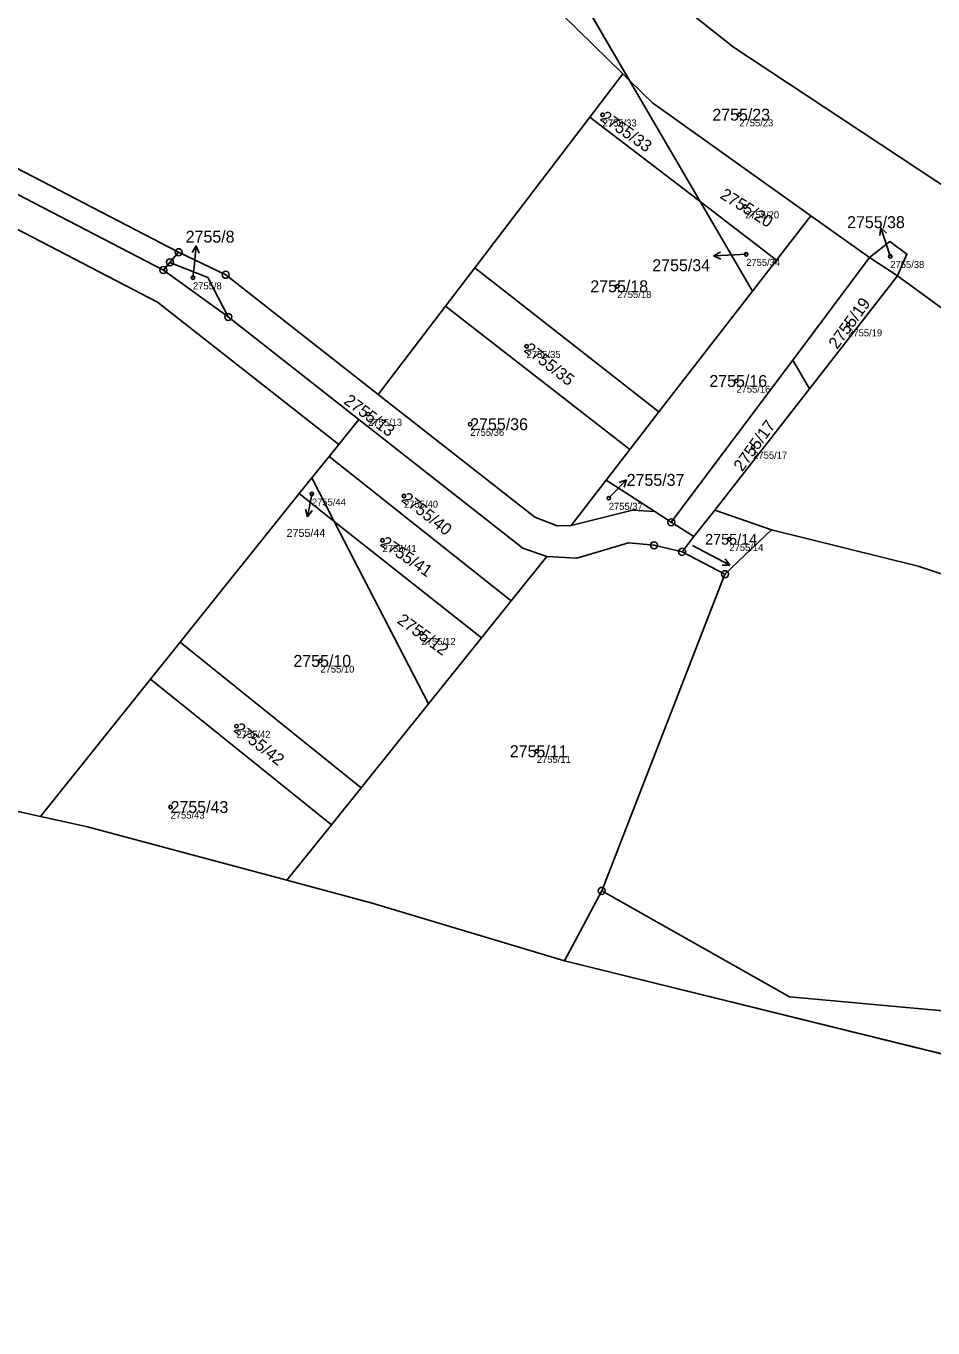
# Model space of a CAD drawing. Extents: x -761891 to -756141, y -1178507 to -1171885.
# Drawn here: x -758131.2 to -758002.2, y -1176448.4 to -1176263 of the extents above; entities that cross this region are included whole.
import ezdxf

# ---------------------------------------------------------------- set-up
doc = ezdxf.new("R2010")
doc.units = 0
for name, color, linetype in [('Definiční body', 7, 'Continuous'), ('Hranice parcel', 7, 'Continuous'), ('Parcelní čísla', 7, 'Continuous'), ('Polygon ku', 7, 'Continuous'), ('Polygon parcely', 7, 'Continuous'), ('Pop  PČ popisy', 7, 'Continuous'), ('Značky bodu BP', 7, 'Continuous'), ('Značky kultur', 7, 'Continuous')]:
    doc.layers.add(name, color=color, linetype=linetype)

msp = doc.modelspace()

# ---------------------------------------------------------------- linework, layer by layer
at = {"layer": 'Definiční body'}
for centre in [(-758049.19, -1176275.67), (-758029.74, -1176275.65), (-758028.91, -1176288.75), (-758028.76, -1176295.52), (-758008.25, -1176295.82), (-758107.49, -1176298.85), (-758047.1, -1176300.08), (-758014.25, -1176305.55), (-758060.01, -1176308.62), (-758030.16, -1176313.56), (-758082.57, -1176318.29), (-758068.04, -1176319.71), (-758027.76, -1176322.97), (-758090.57, -1176329.64), (-758077.45, -1176329.93), (-758048.32, -1176330.24), (-758080.51, -1176336.25), (-758031.15, -1176336.1), (-758074.96, -1176349.49), (-758089.36, -1176353.41), (-758101.3, -1176362.7), (-758058.56, -1176366.27), (-758110.68, -1176374.21)]:
    msp.add_circle(centre, 0.25, dxfattribs=at)
at = {"layer": 'Hranice parcel'}
for p, q in [((-758045.36, -1176270.76), (-758063.45, -1176239.75)), ((-758051, -1176275.98), (-758046.31, -1176269.84)), ((-758046.31, -1176269.84), (-758045.36, -1176270.76)), ((-758045.36, -1176270.76), (-758035.3, -1176288.02)), ((-758067.36, -1176297.43), (-758051, -1176275.98)), ((-758035.3, -1176288.02), (-758051, -1176275.98)), ((-758027.87, -1176300.76), (-758035.3, -1176288.02)), ((-758035.3, -1176288.02), (-758024.45, -1176296.34)), ((-758019.57, -1176290.03), (-758024.45, -1176296.34)), ((-758011.2, -1176296), (-758019.57, -1176290.03)), ((-758109.54, -1176295.23), (-758110.77, -1176296.67)), ((-758110.77, -1176296.67), (-758111.71, -1176297.76)), ((-758071.54, -1176302.9), (-758067.36, -1176297.43)), ((-758067.36, -1176297.43), (-758041.17, -1176317.95)), ((-758024.45, -1176296.34), (-758027.87, -1176300.76)), ((-758011.2, -1176296), (-758022.13, -1176310.6)), ((-758007.21, -1176298.61), (-758011.2, -1176296)), ((-758102.47, -1176304.44), (-758111.71, -1176297.76)), ((-758019.76, -1176314.67), (-758007.21, -1176298.61)), ((-758041.17, -1176317.95), (-758027.87, -1176300.76)), ((-758081.12, -1176315.46), (-758071.54, -1176302.9)), ((-758071.54, -1176302.9), (-758045.33, -1176323.33)), ((-758102.47, -1176304.44), (-758083.9, -1176319.03)), ((-758022.13, -1176310.6), (-758039.42, -1176333.68)), ((-758019.76, -1176314.67), (-758022.13, -1176310.6)), ((-758033.24, -1176331.95), (-758019.76, -1176314.67)), ((-758041.17, -1176317.95), (-758045.33, -1176323.33)), ((-758086.75, -1176322.58), (-758083.9, -1176319.03)), ((-758088.13, -1176324.3), (-758086.75, -1176322.58)), ((-758045.33, -1176323.33), (-758048.7, -1176327.69)), ((-758090.59, -1176327.37), (-758088.13, -1176324.3)), ((-758088.13, -1176324.3), (-758062.19, -1176344.84)), ((-758092.38, -1176329.6), (-758090.59, -1176327.37)), ((-758090.59, -1176327.37), (-758087.39, -1176333.56)), ((-758053.68, -1176334.12), (-758048.7, -1176327.69)), ((-758048.7, -1176327.69), (-758041.75, -1176332.15)), ((-758109.31, -1176350.72), (-758092.38, -1176329.6)), ((-758087.39, -1176333.56), (-758092.38, -1176329.6)), ((-758039.42, -1176333.68), (-758041.75, -1176332.15)), ((-758036.19, -1176335.72), (-758033.24, -1176331.95)), ((-758033.24, -1176331.95), (-758025.14, -1176334.77)), ((-758087.39, -1176333.56), (-758073.95, -1176359.5)), ((-758066.44, -1176350.14), (-758087.39, -1176333.56)), ((-758039.42, -1176333.68), (-758036.19, -1176335.72)), ((-758025.14, -1176334.77), (-758031.79, -1176341.07)), ((-758037.88, -1176337.88), (-758036.19, -1176335.72)), ((-758031.79, -1176341.07), (-758037.88, -1176337.88)), ((-758057.15, -1176338.56), (-758062.19, -1176344.84)), ((-758031.79, -1176341.07), (-758049.32, -1176386.14)), ((-758062.19, -1176344.84), (-758066.44, -1176350.14)), ((-758113.56, -1176356.03), (-758109.31, -1176350.72)), ((-758109.31, -1176350.72), (-758083.55, -1176371.46)), ((-758073.95, -1176359.5), (-758066.44, -1176350.14)), ((-758129.21, -1176375.55), (-758113.56, -1176356.03)), ((-758113.56, -1176356.03), (-758087.8, -1176376.76)), ((-758073.95, -1176359.5), (-758083.55, -1176371.46)), ((-758083.55, -1176371.46), (-758087.8, -1176376.76)), ((-758122.49, -1176377.03), (-758129.21, -1176375.55)), ((-758094.12, -1176384.64), (-758122.49, -1176377.03)), ((-758087.8, -1176376.76), (-758094.12, -1176384.64)), ((-758094.12, -1176384.64), (-758081.98, -1176387.9)), ((-758049.32, -1176386.14), (-758054.62, -1176396.11)), ((-758081.98, -1176387.9), (-758054.62, -1176396.11)), ((-758054.62, -1176396.11), (-757986.44, -1176412.93))]:
    msp.add_line(p, q, dxfattribs=at)
for points in [[(-758046.31, -1176269.84), (-758054.83, -1176261.51), (-758062.21, -1176247.8), (-758063.45, -1176239.75)], [(-757999.13, -1176286.8), (-758030.56, -1176266.02), (-758039.45, -1176258.98), (-758044.61, -1176251.32)], [(-758196.15, -1176267.6), (-758166.19, -1176271.21), (-758137.63, -1176280.65), (-758109.54, -1176295.23)], [(-758111.71, -1176297.76), (-758139.98, -1176283.11), (-758169.4, -1176273.98), (-758196.14, -1176271.62)], [(-758045.36, -1176270.76), (-758042.1, -1176273.95), (-758019.57, -1176290.03)], [(-758195.88, -1176276.76), (-758167.83, -1176279.24), (-758141.07, -1176287.54), (-758112.52, -1176302.34), (-758086.75, -1176322.58)], [(-758011.2, -1176296), (-758008.31, -1176293.72), (-758005.89, -1176295.49), (-758007.21, -1176298.61)], [(-758109.54, -1176295.23), (-758102.83, -1176298.44), (-758081.12, -1176315.46)], [(-758110.77, -1176296.67), (-758105.38, -1176298.82), (-758102.47, -1176304.44)], [(-757956.41, -1176335.98), (-757963.57, -1176330.46), (-758007.21, -1176298.61)], [(-758053.68, -1176334.12), (-758055.64, -1176334.16), (-758058.83, -1176332.93), (-758081.12, -1176315.46)], [(-758083.9, -1176319.03), (-758060.57, -1176337.35), (-758057.15, -1176338.56)], [(-758041.75, -1176332.15), (-758044.96, -1176331.94), (-758053.68, -1176334.12)], [(-757982.09, -1176347.3), (-758004.28, -1176339.94), (-758025.14, -1176334.77)], [(-758057.15, -1176338.56), (-758052.88, -1176338.78), (-758045.53, -1176336.58), (-758041.87, -1176336.95), (-758037.88, -1176337.88)], [(-757942.93, -1176360.28), (-757936.47, -1176371.96), (-757941.67, -1176389), (-757955.95, -1176407.32), (-758022.6, -1176401.24), (-758049.32, -1176386.14)], [(-758147.43, -1176372.23), (-758139.01, -1176373.38), (-758129.21, -1176375.55)]]:
    msp.add_lwpolyline(points, dxfattribs=at)
at = {"layer": 'Polygon ku'}
msp.add_lwpolyline([(-758194.28, -1176258.66), (-758196.97, -1176265.1), (-758199.42, -1176272.21), (-758198.5, -1176296.77), (-758198.1, -1176307.37), (-758197.78, -1176337.73), (-758197.48, -1176365.4), (-758195.49, -1176365.67), (-758167.86, -1176369.44), (-758147.43, -1176372.23), (-758139.01, -1176373.38), (-758129.21, -1176375.55), (-758122.49, -1176377.03), (-758094.12, -1176384.64), (-758081.98, -1176387.9), (-758054.62, -1176396.11), (-757986.44, -1176412.93), (-757958.14, -1176422.7), (-757949.57, -1176426.88), (-757936.52, -1176434.22), (-757914.02, -1176448.37)], dxfattribs=at)
at = {"layer": 'Polygon parcely'}
for points in [[(-758046.31, -1176269.84), (-758054.83, -1176261.51), (-758062.21, -1176247.8), (-758063.45, -1176239.75), (-758126.44, -1176127.04), (-758144.22, -1176162.1), (-758158.87, -1176188.88), (-758167.82, -1176205.49), (-758183.4, -1176235.5), (-758194.28, -1176258.66), (-758196.15, -1176267.6), (-758166.19, -1176271.21), (-758137.63, -1176280.65), (-758109.54, -1176295.23), (-758102.83, -1176298.44), (-758081.12, -1176315.46), (-758071.54, -1176302.9), (-758067.36, -1176297.43), (-758051, -1176275.98)], [(-758040.23, -1176239.15), (-758044.61, -1176251.32), (-758039.45, -1176258.98), (-758030.56, -1176266.02), (-757999.13, -1176286.8), (-757995.66, -1176285.88), (-757987.56, -1176276.65), (-757983.43, -1176269.55), (-758016.63, -1176212.37)], [(-758045.36, -1176270.76), (-758063.45, -1176239.75), (-758062.21, -1176247.8), (-758054.83, -1176261.51), (-758046.31, -1176269.84)], [(-758109.54, -1176295.23), (-758137.63, -1176280.65), (-758166.19, -1176271.21), (-758196.15, -1176267.6), (-758196.14, -1176271.62), (-758169.4, -1176273.98), (-758139.98, -1176283.11), (-758111.71, -1176297.76), (-758110.77, -1176296.67)], [(-758046.31, -1176269.84), (-758051, -1176275.98), (-758035.3, -1176288.02), (-758045.36, -1176270.76)], [(-758083.9, -1176319.03), (-758102.47, -1176304.44), (-758111.71, -1176297.76), (-758139.98, -1176283.11), (-758169.4, -1176273.98), (-758196.14, -1176271.62), (-758195.88, -1176276.76), (-758167.83, -1176279.24), (-758141.07, -1176287.54), (-758112.52, -1176302.34), (-758086.75, -1176322.58)], [(-758035.3, -1176288.02), (-758024.45, -1176296.34), (-758019.57, -1176290.03), (-758042.1, -1176273.95), (-758045.36, -1176270.76)], [(-758092.38, -1176329.6), (-758090.59, -1176327.37), (-758088.13, -1176324.3), (-758086.75, -1176322.58), (-758112.52, -1176302.34), (-758141.07, -1176287.54), (-758167.83, -1176279.24), (-758195.88, -1176276.76), (-758195.65, -1176281.42), (-758196.37, -1176293.31), (-758195.84, -1176296.7), (-758193.75, -1176309.2), (-758192.18, -1176314.96), (-758188.08, -1176326.04), (-758182.07, -1176337.27), (-758175.94, -1176345.91), (-758170.41, -1176352.16), (-758157.62, -1176363.59), (-758147.43, -1176372.23), (-758139.01, -1176373.38), (-758129.21, -1176375.55), (-758113.56, -1176356.03), (-758109.31, -1176350.72)], [(-758027.87, -1176300.76), (-758035.3, -1176288.02), (-758051, -1176275.98), (-758067.36, -1176297.43), (-758041.17, -1176317.95)], [(-758035.3, -1176288.02), (-758027.87, -1176300.76), (-758024.45, -1176296.34)], [(-758027.87, -1176300.76), (-758041.17, -1176317.95), (-758045.33, -1176323.33), (-758048.7, -1176327.69), (-758041.75, -1176332.15), (-758039.42, -1176333.68), (-758022.13, -1176310.6), (-758011.2, -1176296), (-758019.57, -1176290.03), (-758024.45, -1176296.34)], [(-758011.2, -1176296), (-758007.21, -1176298.61), (-758005.89, -1176295.49), (-758008.31, -1176293.72)], [(-758083.9, -1176319.03), (-758060.57, -1176337.35), (-758057.15, -1176338.56), (-758052.88, -1176338.78), (-758045.53, -1176336.58), (-758041.87, -1176336.95), (-758037.88, -1176337.88), (-758036.19, -1176335.72), (-758039.42, -1176333.68), (-758041.75, -1176332.15), (-758044.96, -1176331.94), (-758053.68, -1176334.12), (-758055.64, -1176334.16), (-758058.83, -1176332.93), (-758081.12, -1176315.46), (-758102.83, -1176298.44), (-758109.54, -1176295.23), (-758110.77, -1176296.67), (-758105.38, -1176298.82), (-758102.47, -1176304.44)], [(-758111.71, -1176297.76), (-758102.47, -1176304.44), (-758105.38, -1176298.82), (-758110.77, -1176296.67)], [(-758045.33, -1176323.33), (-758041.17, -1176317.95), (-758067.36, -1176297.43), (-758071.54, -1176302.9)], [(-758007.21, -1176298.61), (-758011.2, -1176296), (-758022.13, -1176310.6), (-758019.76, -1176314.67)], [(-757956.41, -1176335.98), (-757963.57, -1176330.46), (-758007.21, -1176298.61), (-758019.76, -1176314.67), (-758033.24, -1176331.95), (-758025.14, -1176334.77), (-758004.28, -1176339.94), (-757982.09, -1176347.3)], [(-758053.68, -1176334.12), (-758048.7, -1176327.69), (-758045.33, -1176323.33), (-758071.54, -1176302.9), (-758081.12, -1176315.46), (-758058.83, -1176332.93), (-758055.64, -1176334.16)], [(-758033.24, -1176331.95), (-758019.76, -1176314.67), (-758022.13, -1176310.6), (-758039.42, -1176333.68), (-758036.19, -1176335.72)], [(-758062.19, -1176344.84), (-758057.15, -1176338.56), (-758060.57, -1176337.35), (-758083.9, -1176319.03), (-758086.75, -1176322.58), (-758088.13, -1176324.3)], [(-758087.39, -1176333.56), (-758066.44, -1176350.14), (-758062.19, -1176344.84), (-758088.13, -1176324.3), (-758090.59, -1176327.37)], [(-758090.59, -1176327.37), (-758092.38, -1176329.6), (-758087.39, -1176333.56)], [(-758053.68, -1176334.12), (-758044.96, -1176331.94), (-758041.75, -1176332.15), (-758048.7, -1176327.69)], [(-758083.55, -1176371.46), (-758073.95, -1176359.5), (-758087.39, -1176333.56), (-758092.38, -1176329.6), (-758109.31, -1176350.72)], [(-758031.79, -1176341.07), (-758025.14, -1176334.77), (-758033.24, -1176331.95), (-758036.19, -1176335.72), (-758037.88, -1176337.88)], [(-758066.44, -1176350.14), (-758087.39, -1176333.56), (-758073.95, -1176359.5)], [(-757982.09, -1176347.3), (-758004.28, -1176339.94), (-758025.14, -1176334.77), (-758031.79, -1176341.07), (-758049.32, -1176386.14), (-758022.6, -1176401.24), (-757955.95, -1176407.32), (-757941.67, -1176389), (-757936.47, -1176371.96), (-757942.93, -1176360.28)], [(-758057.15, -1176338.56), (-758062.19, -1176344.84), (-758066.44, -1176350.14), (-758073.95, -1176359.5), (-758083.55, -1176371.46), (-758087.8, -1176376.76), (-758094.12, -1176384.64), (-758081.98, -1176387.9), (-758054.62, -1176396.11), (-758049.32, -1176386.14), (-758031.79, -1176341.07), (-758037.88, -1176337.88), (-758041.87, -1176336.95), (-758045.53, -1176336.58), (-758052.88, -1176338.78)], [(-758087.8, -1176376.76), (-758083.55, -1176371.46), (-758109.31, -1176350.72), (-758113.56, -1176356.03)], [(-758094.12, -1176384.64), (-758087.8, -1176376.76), (-758113.56, -1176356.03), (-758129.21, -1176375.55), (-758122.49, -1176377.03)], [(-757930.01, -1176363.02), (-757942.93, -1176360.28), (-757936.47, -1176371.96), (-757941.67, -1176389), (-757955.95, -1176407.32), (-758022.6, -1176401.24), (-758049.32, -1176386.14), (-758054.62, -1176396.11), (-757986.44, -1176412.93), (-757976.36, -1176414.82), (-757965.33, -1176418.77), (-757955.04, -1176422.97), (-757953.14, -1176423.59), (-757935.6, -1176388.95), (-757926.72, -1176368.71)]]:
    msp.add_lwpolyline(points, close=True, dxfattribs=at)
msp.add_lwpolyline([(-758063.45, -1176239.75), (-758045.36, -1176270.76), (-758042.1, -1176273.95), (-758019.57, -1176290.03), (-758011.2, -1176296), (-758008.31, -1176293.72), (-758005.89, -1176295.49), (-758007.21, -1176298.61), (-757963.57, -1176330.46), (-757956.41, -1176335.98), (-757936.21, -1176351.54), (-757949.24, -1176328.88), (-757957.43, -1176322.18), (-757960.53, -1176324.64), (-757981.96, -1176308.24), (-757980.05, -1176304.49), (-757996.7, -1176292.59), (-758000.89, -1176289.34), (-757999.13, -1176286.8), (-758030.56, -1176266.02), (-758039.45, -1176258.98)], dxfattribs=at)
at = {"layer": 'Pop  PČ popisy'}
for p, q in [((-758009.59, -1176291.74), (-758009.75, -1176292.84)), ((-758008.66, -1176294.59), (-758009.59, -1176291.74)), ((-758009.59, -1176291.74), (-758008.8, -1176292.53)), ((-758107.02, -1176294.31), (-758107.62, -1176295.26)), ((-758107.33, -1176297.3), (-758107.02, -1176294.31)), ((-758107.02, -1176294.31), (-758106.62, -1176295.36)), ((-758033.42, -1176295.76), (-758032.44, -1176295.21)), ((-758030.42, -1176295.6), (-758033.42, -1176295.76)), ((-758033.42, -1176295.76), (-758032.39, -1176296.21)), ((-758028.76, -1176295.52), (-758030.42, -1176295.6)), ((-758008.25, -1176295.82), (-758008.66, -1176294.59)), ((-758107.5, -1176298.85), (-758107.33, -1176297.3)), ((-758047.87, -1176329.78), (-758045.79, -1176327.62)), ((-758045.79, -1176327.62), (-758046.84, -1176327.99)), ((-758045.79, -1176327.62), (-758046.12, -1176328.69)), ((-758090.63, -1176329.95), (-758091.2, -1176332.9)), ((-758090.57, -1176329.64), (-758090.63, -1176329.95)), ((-758048.32, -1176330.24), (-758047.87, -1176329.78)), ((-758091.2, -1176332.9), (-758091.5, -1176331.82)), ((-758091.2, -1176332.9), (-758090.52, -1176332.01))]:
    msp.add_line(p, q, dxfattribs=at)
at = {"layer": 'Značky bodu BP'}
for centre, radius in [((-758109.54, -1176295.23), 0.5), ((-758109.54, -1176295.23), 0.0303), ((-758111.71, -1176297.76), 0.5), ((-758111.71, -1176297.76), 0.0303), ((-758110.77, -1176296.67), 0.5), ((-758110.77, -1176296.67), 0.0303), ((-758102.83, -1176298.44), 0.5), ((-758102.83, -1176298.44), 0.0303), ((-758102.47, -1176304.44), 0.5), ((-758102.47, -1176304.44), 0.0303), ((-758039.42, -1176333.68), 0.5), ((-758039.42, -1176333.68), 0.0303), ((-758041.87, -1176336.95), 0.5), ((-758041.87, -1176336.95), 0.0303), ((-758037.88, -1176337.88), 0.5), ((-758037.88, -1176337.88), 0.0303), ((-758031.79, -1176341.07), 0.5), ((-758031.79, -1176341.07), 0.0303), ((-758049.32, -1176386.14), 0.5), ((-758049.32, -1176386.14), 0.0303)]:
    msp.add_circle(centre, radius, dxfattribs=at)
at = {"layer": 'Značky kultur'}
for p, q in [((-758036.4, -1176336.99), (-758031.1, -1176339.8)), ((-758031.1, -1176339.8), (-758032.2, -1176339.79)), ((-758031.1, -1176339.8), (-758031.73, -1176338.9))]:
    msp.add_line(p, q, dxfattribs=at)

# ---------------------------------------------------------------- texts
at = {"layer": 'Definiční body'}
for s, p in [('2755/33', (-758049.19, -1176277.33)), ('2755/23', (-758029.74, -1176277.31)), ('2755/20', (-758028.91, -1176290.41)), ('2755/34', (-758028.76, -1176297.18)), ('2755/38', (-758008.25, -1176297.48)), ('2755/8', (-758107.49, -1176300.51)), ('2755/18', (-758047.1, -1176301.74)), ('2755/19', (-758014.25, -1176307.21)), ('2755/35', (-758060.01, -1176310.28)), ('2755/16', (-758030.16, -1176315.22)), ('2755/13', (-758082.57, -1176319.95)), ('2755/36', (-758068.04, -1176321.37)), ('2755/17', (-758027.76, -1176324.63)), ('2755/44', (-758090.57, -1176331.3)), ('2755/40', (-758077.45, -1176331.59)), ('2755/37', (-758048.32, -1176331.9)), ('2755/41', (-758080.51, -1176337.91)), ('2755/14', (-758031.15, -1176337.76)), ('2755/12', (-758074.96, -1176351.15)), ('2755/10', (-758089.36, -1176355.07)), ('2755/42', (-758101.3, -1176364.36)), ('2755/11', (-758058.56, -1176367.93)), ('2755/43', (-758110.68, -1176375.87))]:
    msp.add_text(s, height=1, dxfattribs=at).set_placement(p)
at = {"layer": 'Parcelní čísla'}
for s, rotation, p in [('2755/33', 325, (-758049.68, -1176276.37)), ('2755/20', 328, (-758032.61, -1176287.44)), ('2755/19', 54, (-758015.82, -1176309.15)), ('2755/35', 322, (-758060.53, -1176309.29)), ('2755/13', 323, (-758086.15, -1176316.66)), ('2755/17', 54, (-758029.33, -1176326.57)), ('2755/40', 322, (-758077.97, -1176330.6)), ('2755/41', 326, (-758080.98, -1176336.95)), ('2755/12', 324, (-758078.56, -1176347.92)), ('2755/42', 322, (-758101.82, -1176363.37))]:
    msp.add_text(s, height=1.7, rotation=rotation, dxfattribs=at).set_placement(p)
for s, height, p in [('2755/23', 1.7, (-758033.58, -1176276.5)), ('2755/38', 1.7, (-758014.4, -1176291.8)), ('2755/8', 1.7, (-758108.53, -1176293.86)), ('2755/34', 1.7, (-758042.12, -1176297.93)), ('2755/18', 1.7, (-758050.94, -1176300.93)), ('2755/16', 1.7, (-758034, -1176314.41)), ('2755/36', 1.7, (-758068.04, -1176320.56)), ('2755/37', 1.7, (-758045.77, -1176328.49)), ('2755/44', 1.139, (-758094.17, -1176335.76)), ('2755/14', 1.53, (-758034.6, -1176336.86)), ('2755/10', 1.7, (-758093.2, -1176354.26)), ('2755/11', 1.7, (-758062.4, -1176367.12)), ('2755/43', 1.7, (-758110.68, -1176375.06))]:
    msp.add_text(s, height=height, dxfattribs=at).set_placement(p)

doc.saveas('drawing.dxf')
